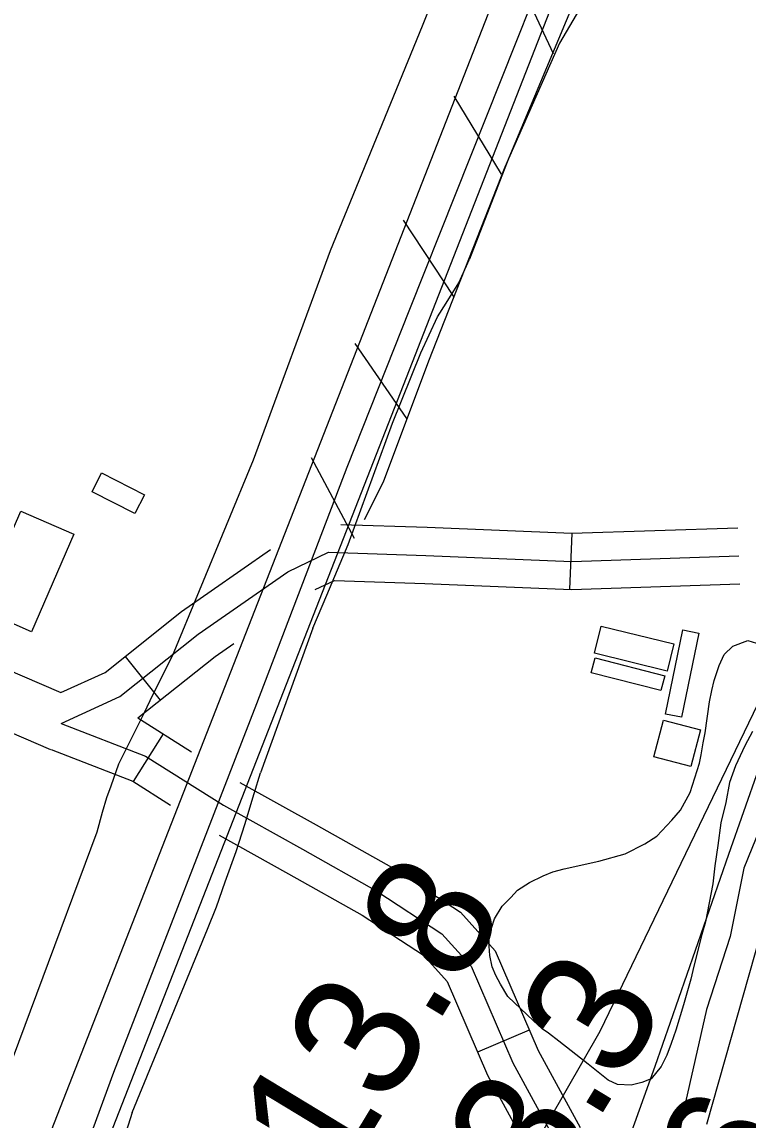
# Model space of a CAD drawing. Extents: x 3683402 to 3721514, y 487807 to 513565.
# Drawn here: x 3708851 to 3709239, y 494893 to 495480 of the extents above; entities that cross this region are included whole.
import ezdxf

# ---------------------------------------------------------------- set-up
doc = ezdxf.new("R2010")
doc.units = 0
for name, color, linetype in [('V-BLDG-OTLN', 7, 'Continuous'), ('V-FLOD-BASE', 7, 'Continuous'), ('V-LEVE-TOET', 7, 'Continuous'), ('V-RIVR-EDGE', 7, 'Continuous'), ('V-RIVR-RANG', 7, 'Continuous'), ('V-ROAD-CNTR', 7, 'Continuous'), ('V-RRAP-FSHR', 7, 'Continuous'), ('V-SITE-VEGE', 7, 'Continuous'), ('V-SURV-LINE', 7, 'Continuous'), ('V-TOPO-DPTH', 7, 'Continuous'), ('V-TOPO-MINR', 7, 'Continuous'), ('V-TOPO-WATR', 7, 'Continuous')]:
    doc.layers.add(name, color=color, linetype=linetype)

msp = doc.modelspace()

# ---------------------------------------------------------------- linework, layer by layer
at = {"layer": 'V-BLDG-OTLN'}
for points in [[(3708893.6, 495238.67), (3708916.5, 495227.04), (3708911.41, 495217.02), (3708888.52, 495228.66)], [(3708823.91, 495157.16), (3708850.52, 495218.29), (3708878.82, 495205.98), (3708856.13, 495153.84), (3708842.11, 495159.93), (3708838.2, 495150.94)], [(3709160.58, 495156.88), (3709199.38, 495147.35), (3709195.81, 495132.82), (3709157.01, 495142.35)], [(3709204.05, 495154.91), (3709212.6, 495153.15), (3709203.34, 495108.1), (3709194.79, 495109.86)], [(3709155.18, 495131.88), (3709157.22, 495139.84), (3709194.46, 495130.31), (3709192.42, 495122.35)], [(3709188.6, 495086.95), (3709193.74, 495106.65), (3709213.53, 495101.49), (3709208.4, 495081.79)]]:
    msp.add_lwpolyline(points, close=True, dxfattribs=at)
at = {"layer": 'V-FLOD-BASE'}
msp.add_lwpolyline([(3708866.25, 494826.23), (3708900.13, 494918.44), (3708976.47, 495115.45), (3709024.76, 495241.82), (3709058.27, 495326.2), (3709131.5, 495510.26), (3709133.69, 495513.44), (3709136.07, 495516.47), (3709138.62, 495519.36), (3709141.35, 495522.08), (3709144.25, 495524.63), (3709147.29, 495527), (3709150.48, 495529.18), (3709153.79, 495531.16), (3709157.22, 495532.93), (3709160.75, 495534.49), (3709164.37, 495535.83), (3709168.25, 495535.97), (3709172.12, 495535.89), (3709175.99, 495535.59), (3709179.83, 495535.06), (3709183.63, 495534.3), (3709189.11, 495532.88)], dxfattribs=at)
at = {"layer": 'V-LEVE-TOET'}
for p, q in [((3709006.49, 495155.73), (3708978.51, 495078.45)), ((3708909.92, 494896.89), (3708950.15, 494994.88))]:
    msp.add_line(p, q, dxfattribs=at)
for points in [[(3708931.44, 495140.99), (3708974.68, 495245.75), (3709015.94, 495357.56), (3709065.02, 495477.62), (3709088.78, 495536.86)], [(3709194.62, 495518.14), (3709191.33, 495518.84), (3709188.7, 495519.53), (3709186.03, 495520.01), (3709183.32, 495520.27), (3709180.61, 495520.33), (3709177.9, 495520.17), (3709175.21, 495519.8), (3709172.56, 495519.22), (3709169.96, 495518.42), (3709167.43, 495517.43), (3709164.99, 495516.24), (3709162.65, 495514.87), (3709160.42, 495513.31), (3709158.32, 495511.59), (3709156.37, 495509.7), (3709154.57, 495507.67), (3709152.94, 495505.49), (3709151.48, 495503.2), (3709150.2, 495500.8), (3709149.12, 495498.31), (3709148.24, 495495.74), (3709111.16, 495407.05), (3709090.12, 495352.99)], [(3709006.49, 495155.73), (3709013.87, 495173.34), (3709025.31, 495200.38), (3709048.99, 495265.32), (3709064.13, 495302.87), (3709073.07, 495322.05), (3709077.74, 495329.49), (3709084.47, 495340.27), (3709090.12, 495352.99)], [(3708891.31, 495046.82), (3708894.02, 495057.38), (3708896.34, 495065.2), (3708898.67, 495071.46), (3708902.88, 495083.29), (3708916.49, 495110.68), (3708920.91, 495120.11), (3708931.44, 495140.99)], [(3708950.15, 494994.88), (3708955.07, 495006.88), (3708959.55, 495020.18), (3708965.42, 495036.35), (3708970.22, 495050.89), (3708975.06, 495067.44), (3708978.51, 495078.45)], [(3708657.04, 494229.81), (3708761.68, 494388.03), (3708774.95, 494411.58), (3708780.4, 494424.13), (3708784.67, 494440.6), (3708786.54, 494475.49), (3708773.76, 494571.1), (3708764.55, 494646.72), (3708761.34, 494675.32), (3708761.3, 494691.39), (3708764.39, 494711.78), (3708776.06, 494746.3), (3708826.69, 494873.81), (3708891.31, 495046.82)], [(3708909.92, 494896.89), (3708903.3, 494876.01), (3708902.16, 494871.31), (3708900.79, 494865.84), (3708897.33, 494854.65), (3708893.42, 494844.33), (3708890.11, 494835.53), (3708887.21, 494828.89)]]:
    msp.add_lwpolyline(points, dxfattribs=at)
at = {"layer": 'V-RIVR-EDGE'}
msp.add_lwpolyline([(3709293.69, 495217.11), (3709296.65, 495200.29), (3709289.99, 495175.69), (3709260.37, 495094.12), (3709251.89, 495064.73), (3709236.79, 495027.54), (3709229.5, 494990.94), (3709216.8, 494951.95), (3709204.66, 494898.55), (3709196.14, 494852.35)], dxfattribs=at)
at = {"layer": 'V-ROAD-CNTR'}
for p, q in [((3709144.91, 495206.45), (3709143.67, 495176.48)), ((3708906.17, 495140.66), (3708924.86, 495117.19)), ((3708926.55, 495099.19), (3708910.49, 495073.85)), ((3709122.05, 494940.94), (3709094.49, 494929.08))]:
    msp.add_line(p, q, dxfattribs=at)
for points in [[(3708609.51, 495236.66), (3708651.89, 495216.1), (3708871.84, 495121.28)], [(3708597.16, 495209.3), (3708639.39, 495188.82), (3708866.31, 495090.99)], [(3709021.36, 495211.18), (3709067.46, 495209.65), (3709144.82, 495206.45), (3709233.54, 495209.33)], [(3708871.84, 495121.28), (3708895.47, 495132.14), (3708936.28, 495164.62), (3708983.91, 495197.8)], [(3708872.04, 495104.86), (3708903.39, 495119.27), (3708945.25, 495152.59), (3708993.04, 495185.88), (3709014.78, 495196.39), (3709066.9, 495194.66), (3709144.75, 495191.44), (3709234.03, 495194.34)], [(3709007.72, 495176.32), (3709017.98, 495181.28), (3709066.35, 495179.67), (3709144.68, 495176.43), (3709234.52, 495179.35)], [(3708913.02, 495107.77), (3708954.21, 495140.56), (3708964.26, 495147.55)], [(3708872.04, 495104.86), (3708917.1, 495087.42), (3708958.68, 495061.07), (3709000.86, 495037.59), (3709040.63, 495015.21), (3709075.43, 494992.42), (3709091.01, 494975.14), (3709113.27, 494923.39), (3709136.13, 494881.64)], [(3708913.02, 495107.77), (3708941.61, 495089.65)], [(3708866.63, 495090.87), (3708910.32, 495073.96), (3708930.48, 495061.18)], [(3708967.45, 495073.35), (3709008.19, 495050.68), (3709048.43, 495028.04), (3709085.27, 495003.91), (3709103.81, 494983.34), (3709126.77, 494929.97), (3709149.28, 494888.84)], [(3708956.42, 495045.16), (3708993.54, 495024.5), (3709032.84, 495002.39), (3709065.58, 494980.94), (3709078.21, 494966.94), (3709099.77, 494916.81), (3709122.97, 494874.43)]]:
    msp.add_lwpolyline(points, dxfattribs=at)
at = {"layer": 'V-RRAP-FSHR'}
for p, q in [((3709134.96, 495462.61), (3709114.54, 495506.96)), ((3709107.27, 495398.27), (3709082.04, 495440.07)), ((3709081.79, 495333.07), (3709054.83, 495373.78)), ((3709056.71, 495267.71), (3709029, 495307.91)), ((3709028.76, 495203.66), (3709005.83, 495246.77))]:
    msp.add_line(p, q, dxfattribs=at)
for points in [[(3709683.94, 497909.33), (3709691.83, 497711.1), (3709672.5, 497425.14), (3709598.29, 496944.22), (3709548.73, 496474.36), (3709447.08, 495946.75), (3709429.93, 495804.15), (3709370.65, 495459.02), (3709316.31, 495264.98), (3709159.8, 494940.18), (3709104.61, 494843.87), (3708890.07, 494349.34), (3708791.12, 494112.62), (3708697.28, 493928.87), (3708618.26, 493803.47), (3708408.84, 493463.38)], [(3709170.84, 495522.7), (3709161.38, 495507.86), (3709138.28, 495468.3), (3709108.99, 495402.14), (3709068.17, 495298.49), (3709044.06, 495233.7), (3709033.83, 495213.61)]]:
    msp.add_lwpolyline(points, dxfattribs=at)
at = {"layer": 'V-SITE-VEGE'}
msp.add_lwpolyline([(3709241.28, 495100.55), (3709237.31, 495092.9), (3709232.35, 495082.25), (3709229.05, 495073.26), (3709227.08, 495062.61), (3709224.45, 495051.64), (3709222.82, 495039.66), (3709221.19, 495028.69), (3709220.21, 495019.04), (3709216.28, 494998.75), (3709214.3, 494992.1), (3709210.02, 494975.13), (3709208.37, 494968.14), (3709204.42, 494954.5), (3709200.46, 494940.86), (3709197.82, 494933.87), (3709195.51, 494927.54), (3709192.53, 494921.55), (3709187.23, 494914.89), (3709182.25, 494912.88), (3709176.6, 494911.54), (3709169.28, 494911.85), (3709164.29, 494914.17), (3709153.63, 494922.78), (3709137.97, 494935.05), (3709132.31, 494939.35), (3709128.98, 494941.67), (3709124.31, 494945.98), (3709110.64, 494958.92), (3709106.64, 494965.56), (3709104.3, 494970.21), (3709102.29, 494974.85), (3709100.95, 494980.84), (3709100.6, 494985.82), (3709100.59, 494990.48), (3709101.91, 494995.47), (3709103.56, 495000.46), (3709107.53, 495007.12), (3709112.17, 495011.79), (3709115.82, 495015.79), (3709122.13, 495019.79), (3709129.43, 495023.47), (3709134.75, 495025.48), (3709140.73, 495027.15), (3709159.34, 495031.19), (3709173.29, 495035.22), (3709183.92, 495040.56), (3709190.23, 495044.57), (3709198.18, 495053.23), (3709202.82, 495058.56), (3709208.12, 495067.89), (3709213.07, 495083.53), (3709214, 495088.1), (3709215.04, 495094.5), (3709216.01, 495099.73), (3709218.3, 495116.46), (3709219.62, 495122.45), (3709220.93, 495127.77), (3709223.58, 495135.76), (3709226.22, 495141.75), (3709230.8, 495146.12), (3709238.83, 495149.09), (3709243.49, 495147.78)], dxfattribs=at)
at = {"layer": 'V-SURV-LINE'}
for points in [[(3708803, 494724.48), (3709360.27, 496149.19)], [(3709388.2, 496138.25), (3708830.93, 494713.54)]]:
    msp.add_lwpolyline(points, dxfattribs=at)
at = {"layer": 'V-TOPO-DPTH'}
msp.add_lwpolyline([(3709615.34, 496585.85), (3709508.36, 495800.98), (3709508.48, 495800.15), (3709508.56, 495799.33), (3709508.58, 495798.5), (3709508.55, 495797.67), (3709508.46, 495796.84), (3709508.34, 495796.02), (3709508.15, 495795.21), (3709507.92, 495794.41), (3709506.41, 495789.67), (3709506.18, 495788.96), (3709505.94, 495788.26), (3709505.69, 495787.55), (3709505.44, 495786.85), (3709326.67, 495307.22), (3709301.61, 495239.31), (3709276.86, 495171.29), (3709252.55, 495103.11), (3709228.55, 495034.83), (3709197.29, 494944.98), (3709189.09, 494921.55), (3709180.83, 494898.14), (3709172.47, 494874.77)], dxfattribs=at)
at = {"layer": 'V-TOPO-MINR'}
msp.add_lwpolyline([(3709622.78, 496572.93), (3709528.35, 495851.39), (3709528.37, 495846.39), (3709528.17, 495841.37), (3709527.63, 495836.38), (3709526.85, 495831.44), (3709525.74, 495826.56), (3709524.39, 495821.73), (3709515.46, 495793.47), (3709514.07, 495789.14), (3709512.64, 495784.83), (3709511.15, 495780.54), (3709509.63, 495776.26), (3709382.2, 495424.83), (3709350.68, 495334.87), (3709320.48, 495244.49), (3709292.25, 495153.47), (3709265.34, 495062.03), (3709216.86, 494890.47)], dxfattribs=at)
at = {"layer": 'V-TOPO-WATR'}
msp.add_lwpolyline([(3709615.34, 496585.85), (3709508.36, 495800.98), (3709508.48, 495800.15), (3709508.56, 495799.33), (3709508.58, 495798.5), (3709508.55, 495797.67), (3709508.46, 495796.84), (3709508.34, 495796.02), (3709508.15, 495795.21), (3709507.92, 495794.41), (3709506.41, 495789.67), (3709506.18, 495788.96), (3709505.94, 495788.26), (3709505.69, 495787.55), (3709505.44, 495786.85), (3709326.67, 495307.22), (3709301.61, 495239.31), (3709276.86, 495171.29), (3709252.55, 495103.11), (3709228.55, 495034.83), (3709197.29, 494944.98), (3709189.09, 494921.55), (3709180.83, 494898.14), (3709172.47, 494874.77)], dxfattribs=at)

# ---------------------------------------------------------------- texts
at = {"layer": 'V-RIVR-RANG'}
for s, p in [('13.8', (3709019.95, 494856.4)), ('13.3', (3709105.62, 494804.82)), ('-6', (3709227.22, 494812.57))]:
    msp.add_text(s, height=67, rotation=58.79833, dxfattribs=at).set_placement(p)

doc.saveas('drawing.dxf')
